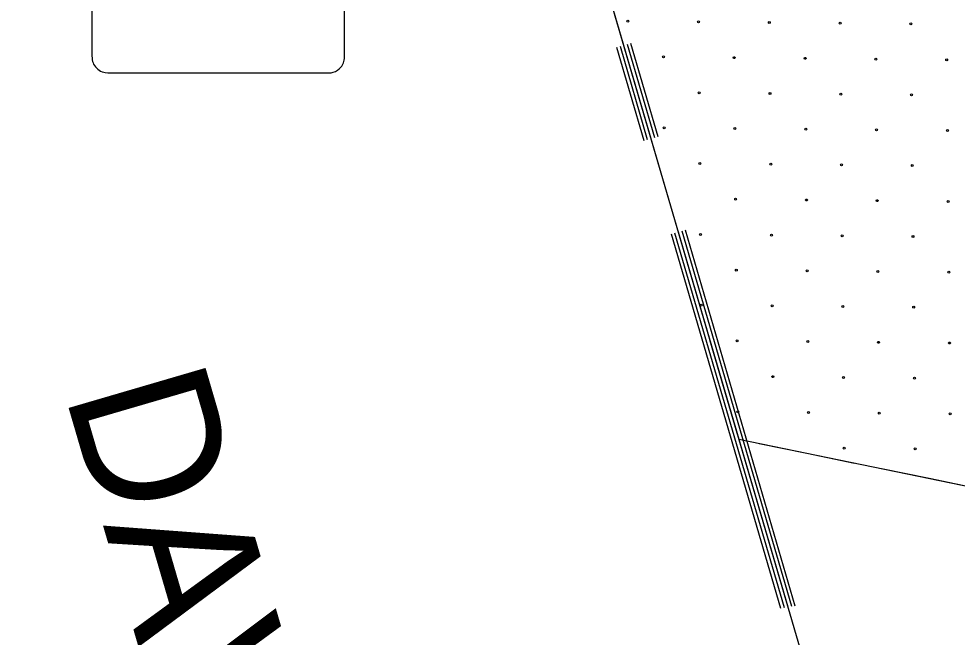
# Model space of a CAD drawing. Extents: x 1788175 to 1969470, y 584502 to 738744.
# Drawn here: x 1793469 to 1798565, y 681239 to 684597 of the extents above; entities that cross this region are included whole.
import ezdxf

# ---------------------------------------------------------------- set-up
doc = ezdxf.new("R2010")
doc.units = 0
for name, color, linetype in [('DESIGN - EROSION CONTROL - Devices', 7, 'Continuous'), ('DESIGN - ROW - Slope Lines', 7, 'Continuous'), ('DESIGN - SCRATCH - User 1', 7, 'Continuous'), ('SURVEY - DRAINAGE - Natural Features', 7, 'Continuous'), ('SURVEY - VEGETATION - Features with Text', 7, 'Continuous')]:
    doc.layers.add(name, color=color, linetype=linetype)

msp = doc.modelspace()

# ---------------------------------------------------------------- linework, layer by layer
at = {"layer": 'DESIGN - EROSION CONTROL - Devices'}
for centre in [(1796775.8, 684584.2), (1797160.4, 684580.5), (1797544.9, 684576.7), (1797929.5, 684573), (1798314, 684569.3), (1796970, 684390.1), (1797354.5, 684386.3), (1797739.1, 684382.6), (1798123.6, 684378.9), (1798508.2, 684375.1), (1797164.1, 684195.9), (1797548.7, 684192.2), (1797933.2, 684188.4), (1798317.8, 684184.7), (1796973.7, 684005.5), (1797358.3, 684001.8), (1797742.8, 683998), (1798127.4, 683994.3), (1798511.9, 683990.6), (1797167.8, 683811.4), (1797552.4, 683807.6), (1797937, 683803.9), (1798321.5, 683800.2), (1797362, 683617.2), (1797746.5, 683613.5), (1798131.1, 683609.7), (1798515.6, 683606), (1797171.6, 683426.8), (1797556.1, 683423.1), (1797940.7, 683419.3), (1798325.2, 683415.6), (1797365.7, 683232.7), (1797750.3, 683228.9), (1798134.8, 683225.2), (1798519.4, 683221.5), (1797175.3, 683042.3), (1797559.9, 683038.5), (1797944.4, 683034.8), (1798329, 683031), (1797369.5, 682848.1), (1797754, 682844.4), (1798138.6, 682840.6), (1798523.1, 682836.9), (1797563.6, 682654), (1797948.2, 682650.2), (1798332.7, 682646.5), (1797373.2, 682463.6), (1797757.7, 682459.8), (1798142.3, 682456.1), (1798526.8, 682452.4), (1797951.9, 682265.7), (1798336.4, 682261.9)]:
    msp.add_circle(centre, 5.28, dxfattribs=at)
at = {"layer": 'DESIGN - ROW - Slope Lines'}
msp.add_line((1793865.1, 685244.9), (1793865.1, 684413.2), dxfattribs=at)
for points in [[(1795128.1, 684303.8), (1795148.7, 684304.1), (1795165.8, 684304.4), (1795176, 684306.8), (1795188.3, 684311.7), (1795199.4, 684318), (1795208.4, 684324.9), (1795216.5, 684332.9), (1795222.7, 684340.8), (1795228.7, 684350.6), (1795232.3, 684358.4), (1795234.8, 684365.5), (1795236.4, 684373), (1795237.2, 684381.2), (1795237.5, 684391.3), (1795238, 684414.5), (1795238, 685234.5)], [(1793865.1, 684413.2), (1793865.3, 684404.1), (1793865.8, 684394), (1793866.6, 684384.6), (1793867.7, 684375.4), (1793869.1, 684366.1), (1793871.9, 684358.5), (1793875.3, 684351.3), (1793879.8, 684343.8), (1793885.2, 684336.5), (1793890.8, 684330.3), (1793898, 684323.7), (1793905, 684318.5), (1793913, 684313.8), (1793921.6, 684309.8), (1793930.5, 684306.7), (1793937.8, 684305.8), (1793952.7, 684304.5), (1793971.5, 684303.8), (1795128.1, 684303.8)]]:
    msp.add_lwpolyline(points, dxfattribs=at)
at = {"layer": 'DESIGN - SCRATCH - User 1'}
msp.add_lwpolyline([(1798766.1, 685277.6), (1798371.1, 685286), (1798378.4, 685504.9), (1798066.6, 685515.8), (1798053.9, 685283.2), (1797834.1, 685286), (1797832.1, 685578.2), (1797470.4, 685581.4), (1797449.5, 684666.3), (1796692.7, 684657.8), (1797104.5, 683253.5), (1797379.3, 682313.9), (1798776.4, 682027.5), (1799526.6, 681862.3), (1799412.3, 681125.3), (1800355.7, 680977.8), (1800508.6, 682168.3)], dxfattribs=at)
at = {"layer": 'SURVEY - DRAINAGE - Natural Features'}
for points in [[(1793402.6, 694999.6), (1792950.3, 695102.1), (1792892.3, 694437), (1793426.8, 694659.3), (1793339.7, 693650.7), (1794104.9, 693510.7), (1798036.2, 680067.4)], [(1796714.9, 684443.3), (1796863.1, 683936.5)], [(1796734.1, 684448.9), (1796882.3, 683942.1)], [(1796753.3, 684454.5), (1796901.5, 683947.8)], [(1796772.5, 684460.1), (1796920.7, 683953.4)], [(1796790.7, 684465.5), (1796938.9, 683958.7)], [(1797087.1, 683451.9), (1797684.1, 681410.4)], [(1797011.3, 683429.8), (1797606, 681396.2)], [(1797030.5, 683435.4), (1797625.8, 681399.8)], [(1797049.7, 683441), (1797645.6, 681403.4)], [(1797068.9, 683446.6), (1797665.4, 681407)]]:
    msp.add_lwpolyline(points, dxfattribs=at)
at = {"layer": 'SURVEY - VEGETATION - Features with Text'}
for points in [[(1797470, 685581.4), (1797449.5, 684666.3), (1796692.7, 684657.8), (1797104.5, 683253.5)], [(1797101.8, 683262.8), (1797104.5, 683253.5)], [(1797104.5, 683253.5), (1797379.3, 682313.9), (1798776.4, 682027.5), (1799526.6, 681862.3), (1799412.3, 681125.3), (1800355.7, 680977.8), (1800510.9, 682181.3)], [(1797104.5, 683253.5), (1797178.6, 683000.2)], [(1797220.7, 682856.2), (1797294.8, 682602.8)], [(1797294.8, 682602.8), (1797368.9, 682349.4)], [(1797490, 682291.2), (1797748.6, 682238.2)], [(1797748.6, 682238.2), (1798007.2, 682185.2)], [(1798154.2, 682155), (1798412.8, 682102)], [(1798412.8, 682102), (1798671.4, 682049)]]:
    msp.add_lwpolyline(points, dxfattribs=at)

# ---------------------------------------------------------------- texts
at = {"layer": 'SURVEY - DRAINAGE - Natural Features'}
msp.add_text('DAVIDSON', height=775, rotation=286.3006, dxfattribs=at).set_placement((1793715.3, 682565.8))

doc.saveas('drawing.dxf')
